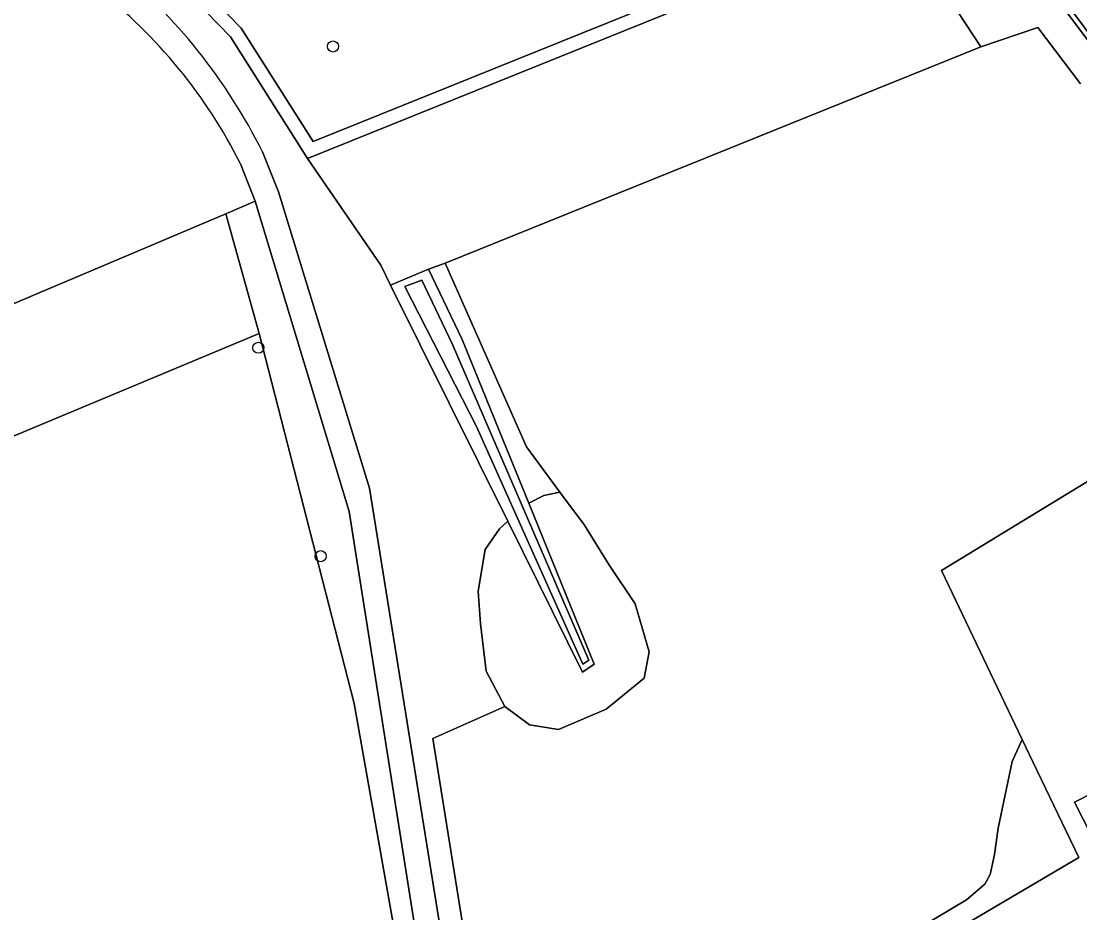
# Model space of a CAD drawing. Extents: x 164494 to 166241, y 382475 to 384495.
# Drawn here: x 164979.6 to 165073.2, y 383054.1 to 383132.9 of the extents above; entities that cross this region are included whole.
import ezdxf

# ---------------------------------------------------------------- set-up
doc = ezdxf.new("R2010")
doc.units = 0
for name, color, linetype in [('IMGEO_Berm_halfverhard', 7, 'Continuous'), ('IMGEO_Boom', 7, 'Continuous'), ('IMGEO_Erf', 7, 'Continuous'), ('IMGEO_Grasland_agrarisch', 7, 'Continuous'), ('IMGEO_Grasland_overig', 7, 'Continuous'), ('IMGEO_Groenvoorziening', 7, 'Continuous'), ('IMGEO_Haag', 7, 'Continuous'), ('IMGEO_Hek', 7, 'Continuous'), ('IMGEO_Loofbos', 7, 'Continuous'), ('IMGEO_Oever', 7, 'Continuous'), ('IMGEO_Pand', 7, 'Continuous'), ('IMGEO_Rijbaan_lokaal_gesloten', 7, 'Continuous'), ('IMGEO_Voetpad_halfverhard', 7, 'Continuous'), ('IMGEO_Waterloop', 7, 'Continuous')]:
    doc.layers.add(name, color=color, linetype=linetype)

msp = doc.modelspace()

# ---------------------------------------------------------------- linework, layer by layer
at = {"layer": 'IMGEO_Berm_halfverhard'}
msp.add_lwpolyline([(164958.624, 383286.837), (164958.165, 383286.487), (164958.551, 383285.995), (164958.685, 383286.071), (164960.201, 383284.12), (164981.497, 383255.445), (165004.699, 383224.274), (165010.162, 383216.934), (165012.663, 383213.574), (165041.519, 383174.67), (165059.934, 383149.875), (165074.189, 383130.821), (165074.54, 383131.069), (165010.834, 383216.638), (165007.308, 383221.332), (165004.939, 383224.601), (164967.779, 383274.687)], close=True, dxfattribs=at)
at = {"layer": 'IMGEO_Boom'}
for centre in [(165007.156, 383130.664), (165000.553, 383104.029), (165006.063, 383085.61)]:
    msp.add_circle(centre, 0.489, dxfattribs=at)
at = {"layer": 'IMGEO_Erf'}
msp.add_lwpolyline([(165091.308, 383102.836), (165060.973, 383084.346), (165068.089, 383069.395), (165069.056, 383067.363), (165073.095, 383058.987), (165036.723, 383037.565), (165031.74, 383031.555), (165029.711, 383023.792), (165032.253, 383014.941), (165032.795, 383015.298), (165033.468, 383015.28), (165034.093, 383015.031), (165036.42, 383009.119), (165037.587, 383006.852), (165038.621, 383003.886), (165042.38, 383006.039), (165047.036, 383008.706), (165059.881, 383016.064), (165060.66, 383016.51), (165064.101, 383018.481), (165069.494, 383021.455), (165070.298, 383021.899), (165075.419, 383024.723)], dxfattribs=at)
msp.add_lwpolyline([(165075.058, 383059.299), (165072.724, 383063.863), (165079.723, 383067.443), (165082.057, 383062.879)], close=True, dxfattribs=at)
at = {"layer": 'IMGEO_Grasland_agrarisch'}
for points in [[(164980.914, 383148.382), (164984.464, 383145.593), (164986.079, 383147.55), (164989.095, 383145.351), (164987.398, 383143.288), (164988.7, 383142.265), (164990.041, 383144.274), (164992.369, 383142.607), (164990.882, 383140.55), (164991.336, 383140.194), (164999.033, 383132.273), (165005.383, 383122.26), (165055.217, 383142.364), (165001.686, 383214.058), (164971.559, 383197.218), (164924.278, 383170.366), (164950.628, 383163.159), (164961.434, 383158.935), (164968.553, 383155.492), (164979.763, 383149.202), (164979.818, 383149.302), (164980.837, 383150.538), (164981.966, 383149.612), (164980.98, 383148.501)], [(165015.068, 383038.527), (165009.03, 383072.591), (165000.629, 383105.28), (164935.939, 383078.318), (164941.019, 383069.044), (164942.895, 383066.027), (164962.537, 383037.482), (164965.976, 383039.437), (164978.568, 383020.55), (165001.867, 382991.222), (165015.247, 382976.375), (165016.924, 382975.368), (165018.308, 382975.284), (165019.273, 382975.578), (165020.196, 382976.123), (165027.578, 382988.518), (165024.542, 382992.255), (165022.647, 382995.737), (165020.576, 383000.76), (165019.166, 383008.34)]]:
    msp.add_lwpolyline(points, close=True, dxfattribs=at)
for points in [[(165073.256, 383127.354), (165069.489, 383132.355), (165064.424, 383130.625), (165017.056, 383111.524), (165024.265, 383095.271), (165027.221, 383091.281), (165029.387, 383088.359), (165031.548, 383084.88), (165033.868, 383081.406), (165035.109, 383077.163), (165034.673, 383074.824), (165031.319, 383072.097), (165027.078, 383070.305), (165024.534, 383070.692), (165022.332, 383072.317), (165015.966, 383069.489), (165026.564, 383003.527)], [(165036.922, 383039.619), (165063.156, 383055.236), (165064.802, 383056.611), (165065.252, 383057.472), (165065.659, 383059.237), (165065.971, 383061.567), (165067.204, 383067.462), (165068.089, 383069.395), (165060.973, 383084.346), (165091.308, 383102.836)]]:
    msp.add_lwpolyline(points, dxfattribs=at)
at = {"layer": 'IMGEO_Grasland_overig'}
for points in [[(165024.265, 383095.271), (165017.056, 383111.524), (165015.598, 383110.973), (165018.574, 383104.748), (165022.162, 383095.932), (165024.458, 383090.29), (165025.797, 383090.966), (165027.221, 383091.281)], [(165036.739, 383001.898), (165032.253, 383014.941), (165029.711, 383023.792), (165031.74, 383031.555), (165036.723, 383037.565), (165073.095, 383058.987), (165069.056, 383067.363), (165068.089, 383069.395), (165067.204, 383067.462), (165065.971, 383061.567), (165065.659, 383059.237), (165065.252, 383057.472), (165064.802, 383056.611), (165063.156, 383055.236), (165036.922, 383039.619), (165030.862, 383035.794), (165029.157, 383034.09), (165028.147, 383031.534), (165027.547, 383029.137), (165026.884, 383026.266), (165027.072, 383024.353), (165028.522, 383018.014), (165034.033, 383004.728), (165036.078, 383000.775)]]:
    msp.add_lwpolyline(points, close=True, dxfattribs=at)
at = {"layer": 'IMGEO_Groenvoorziening'}
for points in [[(165131.174, 383055.545), (165127.167, 383060.515), (165121.14, 383068.038), (165114.948, 383075.929), (165110.383, 383081.771), (165084.231, 383116.963), (165084.718, 383117.313), (165084.235, 383117.963), (165074.593, 383130.998), (165074.54, 383131.069), (165074.189, 383130.821), (165059.934, 383149.875), (165041.519, 383174.67), (165012.663, 383213.574), (165010.162, 383216.934)], [(165001.652, 383215.597), (165057.111, 383141.834), (165064.424, 383130.625), (165069.489, 383132.355)], [(164990.532, 383139.3), (164998.086, 383131.525), (165004.905, 383120.773), (165057.111, 383141.834)], [(165055.217, 383142.364), (165005.383, 383122.26), (164999.033, 383132.273), (164991.336, 383140.194)], [(165029.396, 382993.56), (165030.927, 382992.409), (165031.069, 382992.65), (165031.965, 382994.131), (165030.816, 382994.994), (165029.507, 382996.702), (165028.614, 382998.19), (165027.731, 382999.937), (165027.158, 383001.477), (165026.564, 383003.527), (165015.966, 383069.489), (165022.332, 383072.317), (165020.681, 383075.433), (165020.202, 383079.616), (165019.988, 383082.52), (165020.601, 383086.197), (165021.88, 383088.035), (165022.599, 383088.697), (165012.246, 383109.58), (165011.373, 383111.34), (165004.905, 383120.773), (164998.086, 383131.525), (164990.532, 383139.3)], [(165069.489, 383132.355), (165073.256, 383127.354)], [(165000.906, 383121.351), (165002.323, 383117.807), (165010.381, 383091.63), (165024.609, 383003.088)], [(164997.669, 383115.881), (165000.28, 383116.987), (164998.967, 383120.294)], [(165008.585, 383089.574), (165000.28, 383116.987), (164997.669, 383115.881), (165000.629, 383105.28), (165009.03, 383072.591), (165015.068, 383038.527), (165019.166, 383008.34), (165020.576, 383000.76), (165022.647, 382995.737), (165024.542, 382992.255), (165027.578, 382988.518), (165028.222, 382987.725), (165028.73, 382988.684), (165029.549, 382990.073), (165027.736, 382991.497)], [(164918.185, 383091.202), (164922.498, 383084.86), (164923.612, 383083.222), (164940.984, 383059.314), (164953.443, 383043.142), (164959.969, 383034.672), (164961.656, 383035.863), (164956.017, 383044.929), (164946.175, 383060.754), (164942.895, 383066.027), (164941.019, 383069.044), (164935.939, 383078.318), (164930.854, 383087.601), (164932.356, 383088.236), (164935.247, 383089.46), (164997.669, 383115.881)], [(165022.343, 383002.451), (165008.585, 383089.574)]]:
    msp.add_lwpolyline(points, dxfattribs=at)
for centre, radius, start, end in [((164956.402, 383099.217), 49.705, 26.44342, 50.83786), ((164958.458, 383099.979), 45.318, 26.63368, 52.11575)]:
    msp.add_arc(centre, radius, start, end, dxfattribs=at)
at = {"layer": 'IMGEO_Haag'}
for points in [[(164990.532, 383139.3), (164998.086, 383131.525), (165004.905, 383120.773), (165057.111, 383141.834)], [(165055.217, 383142.364), (165005.383, 383122.26), (164999.033, 383132.273), (164991.336, 383140.194)]]:
    msp.add_lwpolyline(points, dxfattribs=at)
at = {"layer": 'IMGEO_Hek'}
for points in [[(165005.383, 383122.26), (165055.217, 383142.364), (165001.686, 383214.058), (164971.559, 383197.218), (164924.278, 383170.366), (164950.628, 383163.159), (164961.434, 383158.935), (164968.553, 383155.492), (164979.763, 383149.202)], [(164980.914, 383148.382), (164991.336, 383140.194), (164999.033, 383132.273), (165005.383, 383122.26)], [(165091.308, 383102.836), (165060.973, 383084.346)], [(165069.056, 383067.363), (165060.973, 383084.346)]]:
    msp.add_lwpolyline(points, dxfattribs=at)
at = {"layer": 'IMGEO_Loofbos'}
for points in [[(165064.424, 383130.625), (165057.111, 383141.834), (165004.905, 383120.773), (165011.373, 383111.34), (165012.246, 383109.58), (165015.598, 383110.973), (165017.056, 383111.524)], [(165000.629, 383105.28), (164997.669, 383115.881), (164935.247, 383089.46), (164932.356, 383088.236), (164930.854, 383087.601), (164935.939, 383078.318)], [(165022.599, 383088.697), (165021.88, 383088.035), (165020.601, 383086.197), (165019.988, 383082.52), (165020.202, 383079.616), (165020.681, 383075.433), (165022.332, 383072.317), (165024.534, 383070.692), (165027.078, 383070.305), (165031.319, 383072.097), (165034.673, 383074.824), (165035.109, 383077.163), (165033.868, 383081.406), (165031.548, 383084.88), (165029.387, 383088.359), (165027.221, 383091.281), (165025.797, 383090.966), (165024.458, 383090.29), (165030.246, 383076.066), (165029.206, 383075.37)]]:
    msp.add_lwpolyline(points, close=True, dxfattribs=at)
at = {"layer": 'IMGEO_Oever'}
for points in [[(165015.598, 383110.973), (165012.246, 383109.58), (165022.599, 383088.697), (165029.206, 383075.37), (165030.246, 383076.066), (165024.458, 383090.29), (165022.162, 383095.932), (165018.574, 383104.748)], [(165017.723, 383104.332), (165029.785, 383076.42), (165029.253, 383076.064), (165019.853, 383097.068), (165013.5, 383109.454), (165015.013, 383110.016)]]:
    msp.add_lwpolyline(points, close=True, dxfattribs=at)
at = {"layer": 'IMGEO_Pand'}
msp.add_lwpolyline([(165082.057, 383062.879), (165079.723, 383067.443), (165072.724, 383063.863), (165075.058, 383059.299)], close=True, dxfattribs=at)
at = {"layer": 'IMGEO_Rijbaan_lokaal_gesloten'}
msp.add_lwpolyline([(165010.834, 383216.638), (165074.54, 383131.069), (165074.593, 383130.998), (165078.641, 383134.022)], dxfattribs=at)
at = {"layer": 'IMGEO_Voetpad_halfverhard'}
for points in [[(165024.609, 383003.088), (165010.381, 383091.63), (165002.323, 383117.807), (165000.906, 383121.351)], [(164998.967, 383120.294), (165000.28, 383116.987), (165008.585, 383089.574), (165022.343, 383002.451)]]:
    msp.add_lwpolyline(points, dxfattribs=at)
for centre, radius, start, end in [((164956.402, 383099.217), 49.705, 26.44342, 50.83786), ((164958.458, 383099.979), 45.318, 26.63368, 52.11575)]:
    msp.add_arc(centre, radius, start, end, dxfattribs=at)
at = {"layer": 'IMGEO_Waterloop'}
msp.add_lwpolyline([(165015.013, 383110.016), (165013.5, 383109.454), (165019.853, 383097.068), (165029.253, 383076.064), (165029.785, 383076.42), (165017.723, 383104.332)], close=True, dxfattribs=at)

doc.saveas('drawing.dxf')
